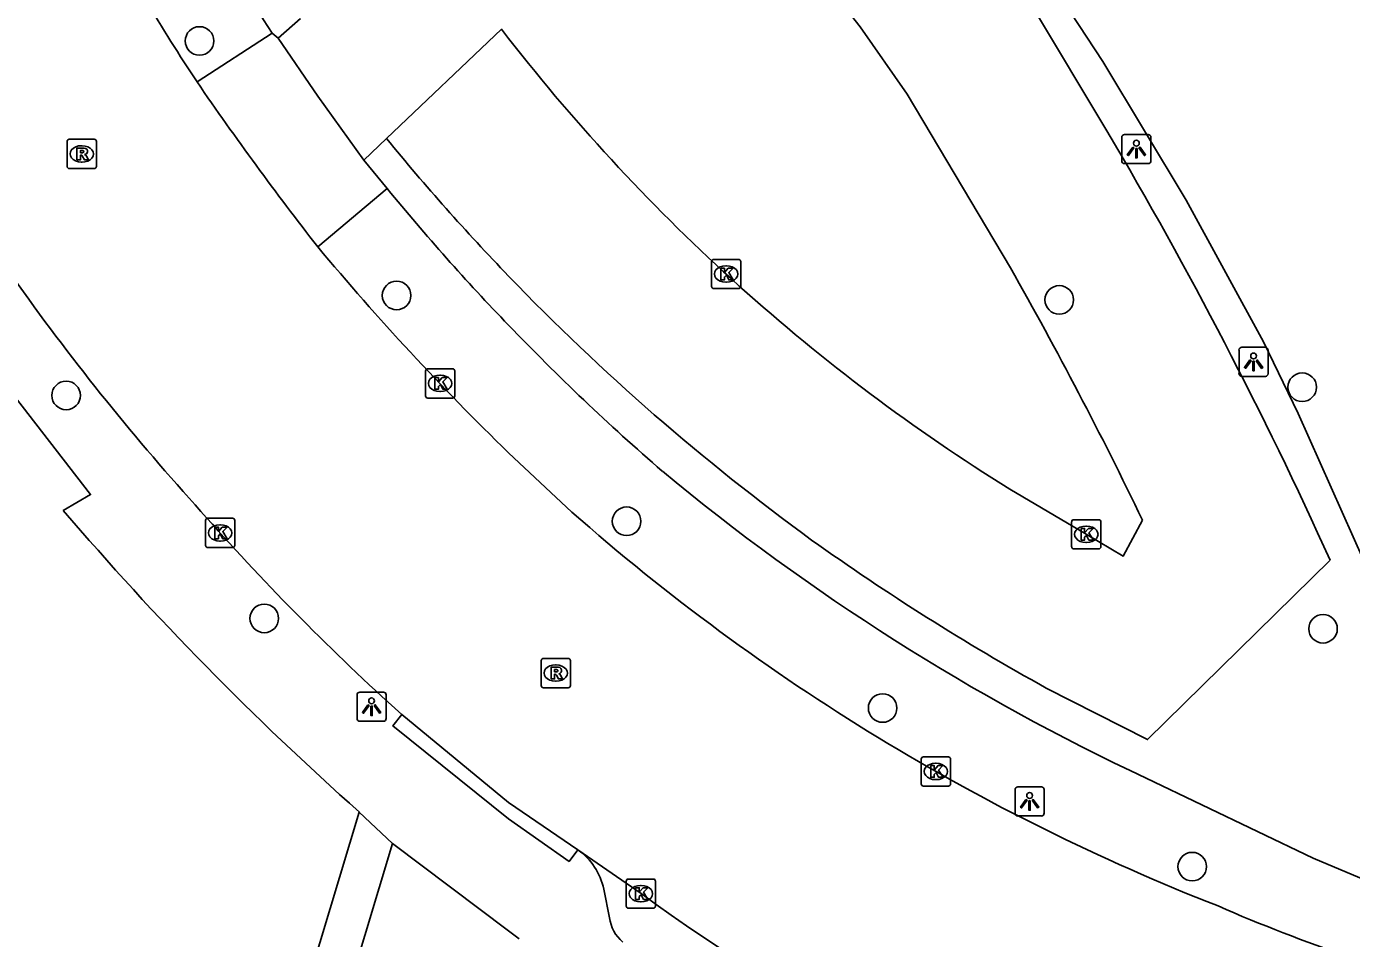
# Model space of a CAD drawing. Extents: x 161772 to 163123, y 383092 to 383917.
# Drawn here: x 162983.5 to 163028.84, y 383773.46 to 383804.67 of the extents above; entities that cross this region are included whole.
import ezdxf

# ---------------------------------------------------------------- set-up
doc = ezdxf.new("R2010")
doc.units = 0
for name, color, linetype in [('IMGEO_Boom', 7, 'Continuous'), ('IMGEO_Groenvoorziening', 7, 'Continuous'), ('IMGEO_Hek', 7, 'Continuous'), ('IMGEO_Kolk', 7, 'Continuous'), ('IMGEO_Lichtpunt', 7, 'Continuous'), ('IMGEO_Muur', 7, 'Continuous'), ('IMGEO_Parkeervlak_open', 7, 'Continuous'), ('IMGEO_Rijbaan_lokaal_gesloten', 7, 'Continuous'), ('IMGEO_Rijbaan_lokaal_open', 7, 'Continuous'), ('IMGEO_Rioolput', 7, 'Continuous'), ('IMGEO_Voetpad_open', 7, 'Continuous')]:
    doc.layers.add(name, color=color, linetype=linetype)

msp = doc.modelspace()

# ---------------------------------------------------------------- linework, layer by layer
at = {"layer": 'IMGEO_Boom'}
for centre in [(162989.424, 383804.173), (162996.169, 383795.462), (163018.844, 383795.312), (163027.156, 383792.324), (162984.861, 383792.041), (163004.038, 383787.735), (162991.639, 383784.41), (163027.869, 383784.054), (163012.8, 383781.343), (163023.393, 383775.914)]:
    msp.add_circle(centre, 0.489, dxfattribs=at)
at = {"layer": 'IMGEO_Groenvoorziening'}
msp.add_lwpolyline([(163012.262, 383814.494), (163017.313, 383808.079), (163020.339, 383803.467), (163023.181, 383798.722), (163025.834, 383793.881), (163027.02, 383791.42), (163029.281, 383786.356), (163034.681, 383773.47)], dxfattribs=at)
at = {"layer": 'IMGEO_Hek'}
msp.add_lwpolyline([(163034.681, 383773.47), (163029.281, 383786.356), (163027.02, 383791.42), (163025.834, 383793.881), (163023.181, 383798.722), (163020.339, 383803.467), (163017.313, 383808.079), (163012.262, 383814.494)], dxfattribs=at)
at = {"layer": 'IMGEO_Kolk'}
for p, q in [((163006.944, 383795.771), (163006.944, 383796.623)), ((163007.019, 383796.697), (163007.871, 383796.697)), ((163007.432, 383796.477), (163007.457, 383796.477)), ((163007.945, 383796.623), (163007.945, 383795.771)), ((163007.871, 383795.697), (163007.019, 383795.697)), ((163007.455, 383795.917), (163007.43, 383795.917)), ((162997.158, 383792.027), (162997.158, 383792.879)), ((162997.233, 383792.953), (162998.085, 383792.953)), ((162998.159, 383792.879), (162998.159, 383792.027)), ((162997.646, 383792.733), (162997.671, 383792.733)), ((162998.085, 383791.953), (162997.233, 383791.953)), ((162997.669, 383792.173), (162997.644, 383792.173)), ((162989.703, 383787.836), (162990.555, 383787.836)), ((162989.628, 383786.91), (162989.628, 383787.762)), ((162990.116, 383787.616), (162990.141, 383787.616)), ((162990.629, 383787.762), (162990.629, 383786.91)), ((163019.268, 383786.863), (163019.268, 383787.715)), ((163019.343, 383787.789), (163020.195, 383787.789)), ((163019.756, 383787.569), (163019.781, 383787.569)), ((163020.269, 383787.715), (163020.269, 383786.863)), ((162990.139, 383787.056), (162990.114, 383787.056)), ((163019.779, 383787.009), (163019.754, 383787.009)), ((162990.555, 383786.836), (162989.703, 383786.836)), ((163020.195, 383786.789), (163019.343, 383786.789)), ((163014.198, 383779.672), (163015.05, 383779.672)), ((163014.123, 383778.746), (163014.123, 383779.598)), ((163014.611, 383779.452), (163014.636, 383779.452)), ((163015.124, 383779.598), (163015.124, 383778.746)), ((163014.634, 383778.892), (163014.609, 383778.892)), ((163015.05, 383778.672), (163014.198, 383778.672)), ((163004.026, 383774.565), (163004.026, 383775.417)), ((163004.101, 383775.491), (163004.953, 383775.491)), ((163004.514, 383775.271), (163004.539, 383775.271)), ((163005.027, 383775.417), (163005.027, 383774.565)), ((163004.537, 383774.711), (163004.512, 383774.711)), ((163004.953, 383774.491), (163004.101, 383774.491))]:
    msp.add_line(p, q, dxfattribs=at)
for points in [[(163006.944, 383795.771), (163006.944, 383796.623)], [(163007.019, 383796.697), (163007.871, 383796.697)], [(163007.945, 383796.623), (163007.945, 383795.771)], [(163007.265, 383796.397), (163007.388, 383796.397), (163007.388, 383796.246), (163007.518, 383796.397), (163007.682, 383796.397), (163007.536, 383796.246), (163007.689, 383795.997), (163007.537, 383795.997), (163007.452, 383796.161), (163007.388, 383796.094), (163007.388, 383795.997), (163007.265, 383795.997), (163007.265, 383796.397)], [(163007.871, 383795.697), (163007.019, 383795.697)], [(162997.158, 383792.027), (162997.158, 383792.879)], [(162997.233, 383792.953), (162998.085, 383792.953)], [(162998.159, 383792.879), (162998.159, 383792.027)], [(162997.479, 383792.653), (162997.602, 383792.653), (162997.602, 383792.502), (162997.732, 383792.653), (162997.896, 383792.653), (162997.75, 383792.502), (162997.903, 383792.253), (162997.751, 383792.253), (162997.666, 383792.417), (162997.602, 383792.35), (162997.602, 383792.253), (162997.479, 383792.253), (162997.479, 383792.653)], [(162998.085, 383791.953), (162997.233, 383791.953)], [(162989.703, 383787.836), (162990.555, 383787.836)], [(162989.628, 383786.91), (162989.628, 383787.762)], [(162989.949, 383787.536), (162990.072, 383787.536), (162990.072, 383787.385), (162990.202, 383787.536), (162990.366, 383787.536), (162990.22, 383787.385), (162990.373, 383787.136), (162990.221, 383787.136), (162990.136, 383787.3), (162990.072, 383787.233), (162990.072, 383787.136), (162989.949, 383787.136), (162989.949, 383787.536)], [(162990.629, 383787.762), (162990.629, 383786.91)], [(163019.268, 383786.863), (163019.268, 383787.715)], [(163019.343, 383787.789), (163020.195, 383787.789)], [(163019.589, 383787.489), (163019.712, 383787.489), (163019.712, 383787.338), (163019.842, 383787.489), (163020.006, 383787.489), (163019.86, 383787.338), (163020.013, 383787.089), (163019.861, 383787.089), (163019.776, 383787.253), (163019.712, 383787.186), (163019.712, 383787.089), (163019.589, 383787.089), (163019.589, 383787.489)], [(163020.269, 383787.715), (163020.269, 383786.863)], [(162990.555, 383786.836), (162989.703, 383786.836)], [(163020.195, 383786.789), (163019.343, 383786.789)], [(163014.198, 383779.672), (163015.05, 383779.672)], [(163014.123, 383778.746), (163014.123, 383779.598)], [(163014.444, 383779.372), (163014.567, 383779.372), (163014.567, 383779.221), (163014.697, 383779.372), (163014.861, 383779.372), (163014.715, 383779.221), (163014.868, 383778.972), (163014.716, 383778.972), (163014.631, 383779.136), (163014.567, 383779.069), (163014.567, 383778.972), (163014.444, 383778.972), (163014.444, 383779.372)], [(163015.124, 383779.598), (163015.124, 383778.746)], [(163015.05, 383778.672), (163014.198, 383778.672)], [(163004.026, 383774.565), (163004.026, 383775.417)], [(163004.101, 383775.491), (163004.953, 383775.491)], [(163004.347, 383775.191), (163004.47, 383775.191), (163004.47, 383775.04), (163004.6, 383775.191), (163004.764, 383775.191), (163004.618, 383775.04), (163004.771, 383774.791), (163004.619, 383774.791), (163004.534, 383774.955), (163004.47, 383774.888), (163004.47, 383774.791), (163004.347, 383774.791), (163004.347, 383775.191)], [(163005.027, 383775.417), (163005.027, 383774.565)], [(163004.953, 383774.491), (163004.101, 383774.491)]]:
    msp.add_lwpolyline(points, dxfattribs=at)
for centre, start, end in [((163007.021, 383796.621), 91.552, 178.448), ((163007.021, 383796.621), 91.552, 178.448), ((163007.869, 383796.621), 1.552, 88.448), ((163007.869, 383796.621), 1.552, 88.448), ((163007.021, 383795.773), 181.552, 268.448), ((163007.021, 383795.773), 181.552, 268.448), ((163007.869, 383795.773), 271.552, 358.448), ((163007.869, 383795.773), 271.552, 358.448), ((162997.235, 383792.877), 91.552, 178.448), ((162997.235, 383792.877), 91.552, 178.448), ((162998.083, 383792.877), 1.552, 88.448), ((162998.083, 383792.877), 1.552, 88.448), ((162997.235, 383792.029), 181.552, 268.448), ((162997.235, 383792.029), 181.552, 268.448), ((162998.083, 383792.029), 271.552, 358.448), ((162998.083, 383792.029), 271.552, 358.448), ((162989.705, 383787.76), 91.552, 178.448), ((162989.705, 383787.76), 91.552, 178.448), ((162990.553, 383787.76), 1.552, 88.448), ((162990.553, 383787.76), 1.552, 88.448), ((163019.345, 383787.713), 91.552, 178.448), ((163019.345, 383787.713), 91.552, 178.448), ((163020.193, 383787.713), 1.552, 88.448), ((163020.193, 383787.713), 1.552, 88.448), ((162989.705, 383786.912), 181.552, 268.448), ((162989.705, 383786.912), 181.552, 268.448), ((162990.553, 383786.912), 271.552, 358.448), ((162990.553, 383786.912), 271.552, 358.448), ((163019.345, 383786.865), 181.552, 268.448), ((163019.345, 383786.865), 181.552, 268.448), ((163020.193, 383786.865), 271.552, 358.448), ((163020.193, 383786.865), 271.552, 358.448), ((163014.2, 383779.596), 91.552, 178.448), ((163014.2, 383779.596), 91.552, 178.448), ((163015.048, 383779.596), 1.552, 88.448), ((163015.048, 383779.596), 1.552, 88.448), ((163014.2, 383778.748), 181.552, 268.448), ((163014.2, 383778.748), 181.552, 268.448), ((163015.048, 383778.748), 271.552, 358.448), ((163015.048, 383778.748), 271.552, 358.448), ((163004.103, 383775.415), 91.552, 178.448), ((163004.103, 383775.415), 91.552, 178.448), ((163004.951, 383775.415), 1.552, 88.448), ((163004.951, 383775.415), 1.552, 88.448), ((163004.103, 383774.567), 181.552, 268.448), ((163004.103, 383774.567), 181.552, 268.448), ((163004.951, 383774.567), 271.552, 358.448), ((163004.951, 383774.567), 271.552, 358.448)]:
    msp.add_arc(centre, 0.0765, start, end, dxfattribs=at)
for centre, major_axis, ratio, start_param, end_param in [((163007.431, 383796.197), (-0.387, 0.002), 0.722429, 4.712389, 7.853982), ((163007.456, 383796.197), (-0.39, 0.002), 0.717154, 1.570796, 4.712389), ((162997.645, 383792.453), (-0.387, 0.002), 0.722429, 4.712389, 7.853982), ((162997.67, 383792.453), (-0.39, 0.002), 0.717154, 1.570796, 4.712389), ((162990.115, 383787.336), (-0.387, 0.002), 0.722429, 4.712389, 7.853982), ((162990.14, 383787.336), (-0.39, 0.002), 0.717154, 1.570796, 4.712389), ((163019.755, 383787.289), (-0.387, 0.002), 0.722429, 4.712389, 7.853982), ((163019.78, 383787.289), (-0.39, 0.002), 0.717154, 1.570796, 4.712389), ((163014.61, 383779.172), (-0.387, 0.002), 0.722429, 4.712389, 7.853982), ((163014.635, 383779.172), (-0.39, 0.002), 0.717154, 1.570796, 4.712389), ((163004.513, 383774.991), (-0.387, 0.002), 0.722429, 4.712389, 7.853982), ((163004.538, 383774.991), (-0.39, 0.002), 0.717154, 1.570796, 4.712389)]:
    msp.add_ellipse(centre, major_axis=major_axis, ratio=ratio, start_param=start_param, end_param=end_param, dxfattribs=at)
at = {"layer": 'IMGEO_Lichtpunt'}
for p, q in [((163021.886, 383800.971), (163021.078, 383800.971)), ((163021.886, 383800.971), (163021.078, 383800.971)), ((163020.984, 383800.876), (163020.984, 383800.069)), ((163020.984, 383800.876), (163020.984, 383800.069)), ((163021.98, 383800.069), (163021.98, 383800.876)), ((163021.98, 383800.069), (163021.98, 383800.876)), ((163021.078, 383799.975), (163021.886, 383799.975)), ((163021.078, 383799.975), (163021.886, 383799.975)), ((163024.995, 383793.594), (163024.995, 383792.787)), ((163024.995, 383793.594), (163024.995, 383792.787)), ((163025.897, 383793.689), (163025.089, 383793.689)), ((163025.897, 383793.689), (163025.089, 383793.689)), ((163025.991, 383792.787), (163025.991, 383793.594)), ((163025.991, 383792.787), (163025.991, 383793.594)), ((163025.089, 383792.693), (163025.897, 383792.693)), ((163025.089, 383792.693), (163025.897, 383792.693)), ((162994.814, 383781.791), (162994.814, 383780.984)), ((162994.814, 383781.791), (162994.814, 383780.984)), ((162995.716, 383781.886), (162994.908, 383781.886)), ((162995.716, 383781.886), (162994.908, 383781.886)), ((162995.81, 383780.984), (162995.81, 383781.791)), ((162995.81, 383780.984), (162995.81, 383781.791)), ((162994.908, 383780.89), (162995.716, 383780.89)), ((162994.908, 383780.89), (162995.716, 383780.89)), ((163017.331, 383778.549), (163017.331, 383777.742)), ((163017.331, 383778.549), (163017.331, 383777.742)), ((163018.233, 383778.644), (163017.425, 383778.644)), ((163018.233, 383778.644), (163017.425, 383778.644)), ((163018.327, 383777.742), (163018.327, 383778.549)), ((163018.327, 383777.742), (163018.327, 383778.549)), ((163017.425, 383777.648), (163018.233, 383777.648)), ((163017.425, 383777.648), (163018.233, 383777.648))]:
    msp.add_line(p, q, dxfattribs=at)
for points in [[(163021.358, 383800.54), (163021.397, 383800.512), (163021.209, 383800.25), (163021.171, 383800.277), (163021.358, 383800.54)], [(163021.57, 383800.512), (163021.608, 383800.539), (163021.795, 383800.277), (163021.756, 383800.249), (163021.57, 383800.512)], [(163021.46, 383800.492), (163021.507, 383800.492), (163021.507, 383800.17), (163021.46, 383800.17), (163021.46, 383800.492)], [(163025.369, 383793.258), (163025.408, 383793.23), (163025.22, 383792.968), (163025.182, 383792.995), (163025.369, 383793.258)], [(163025.471, 383793.21), (163025.518, 383793.21), (163025.518, 383792.888), (163025.471, 383792.888), (163025.471, 383793.21)], [(163025.581, 383793.23), (163025.619, 383793.257), (163025.806, 383792.995), (163025.767, 383792.967), (163025.581, 383793.23)], [(162995.188, 383781.455), (162995.227, 383781.427), (162995.039, 383781.165), (162995.001, 383781.192), (162995.188, 383781.455)], [(162995.29, 383781.407), (162995.337, 383781.407), (162995.337, 383781.085), (162995.29, 383781.085), (162995.29, 383781.407)], [(162995.4, 383781.427), (162995.438, 383781.454), (162995.625, 383781.192), (162995.586, 383781.164), (162995.4, 383781.427)], [(163017.705, 383778.213), (163017.744, 383778.185), (163017.556, 383777.923), (163017.518, 383777.95), (163017.705, 383778.213)], [(163017.807, 383778.165), (163017.854, 383778.165), (163017.854, 383777.843), (163017.807, 383777.843), (163017.807, 383778.165)], [(163017.917, 383778.185), (163017.955, 383778.212), (163018.142, 383777.95), (163018.103, 383777.922), (163017.917, 383778.185)]]:
    msp.add_lwpolyline(points, dxfattribs=at)
for centre in [(163021.483, 383800.674), (163025.494, 383793.392), (162995.313, 383781.589), (163017.83, 383778.347)]:
    msp.add_circle(centre, 0.0994, dxfattribs=at)
for centre, start, end in [((163021.078, 383800.876), 90, 180), ((163021.078, 383800.876), 90, 180), ((163021.886, 383800.876), 0, 90), ((163021.886, 383800.876), 0, 90), ((163021.078, 383800.069), 180, 270), ((163021.078, 383800.069), 180, 270), ((163021.886, 383800.069), 270, 0), ((163021.886, 383800.069), 270, 360), ((163025.089, 383793.594), 90, 180), ((163025.089, 383793.594), 90, 180), ((163025.897, 383793.594), 0, 90), ((163025.897, 383793.594), 0, 90), ((163025.089, 383792.787), 180, 270), ((163025.089, 383792.787), 180, 270), ((163025.897, 383792.787), 270, 0), ((163025.897, 383792.787), 270, 360), ((162994.908, 383781.791), 90, 180), ((162994.908, 383781.791), 90, 180), ((162995.716, 383781.791), 0, 90), ((162995.716, 383781.791), 0, 90), ((162994.908, 383780.984), 180, 270), ((162994.908, 383780.984), 180, 270), ((162995.716, 383780.984), 270, 0), ((162995.716, 383780.984), 270, 360), ((163017.425, 383778.549), 90, 180), ((163017.425, 383778.549), 90, 180), ((163018.233, 383778.549), 0, 90), ((163018.233, 383778.549), 0, 90), ((163017.425, 383777.742), 180, 270), ((163017.425, 383777.742), 180, 270), ((163018.233, 383777.742), 270, 0), ((163018.233, 383777.742), 270, 360)]:
    msp.add_arc(centre, 0.0946, start, end, dxfattribs=at)
at = {"layer": 'IMGEO_Muur'}
msp.add_lwpolyline([(162981.011, 383794.701), (162985.698, 383788.65), (162984.763, 383788.106)], dxfattribs=at)
msp.add_arc((163064.494, 383856.222), 104.865, 220.50805, 228.41621, dxfattribs=at)
at = {"layer": 'IMGEO_Parkeervlak_open'}
for points in [[(163017.967, 383805.287), (163020.472, 383801.103)], [(163028.116, 383786.4), (163021.869, 383780.261), (163018.401, 383782.024)]]:
    msp.add_lwpolyline(points, dxfattribs=at)
for centre, radius, start, end in [((162889.15, 383723.491), 152.542, 24.35597, 30.58333), ((163056.616, 383850.626), 78.584, 219.3174, 223.90887), ((163056.646, 383850.681), 78.644, 223.92239, 233.95501), ((163059.493, 383856.024), 84.644, 234.52479, 240.95668)]:
    msp.add_arc(centre, radius, start, end, dxfattribs=at)
at = {"layer": 'IMGEO_Rijbaan_lokaal_gesloten'}
for points in [[(163000, 383790.079), (163002.161, 383788.051)], [(162996.349, 383781.125), (162995.877, 383781.539)], [(163002.374, 383776.487), (163000, 383778.11), (162996.349, 383781.125)], [(163004.532, 383774.99), (163002.374, 383776.487)]]:
    msp.add_lwpolyline(points, dxfattribs=at)
for centre, radius, start, end in [((163054.468, 383845.656), 77.98, 208.51848, 213.36432), ((163084.565, 383868.139), 115.503, 214.46858, 217.93687), ((163062.62, 383854.64), 89.941, 219.749, 225.87399), ((163051.481, 383844.446), 83.799, 215.23911, 222.07334), ((163054.829, 383845.731), 87.155, 221.22514, 227.43627), ((163051.494, 383844.092), 74.661, 228.64226, 248.62066), ((163044.261, 383829.502), 67.453, 233.9152, 251.17772), ((163047.364, 383827.565), 57.808, 246.46044, 256.01078)]:
    msp.add_arc(centre, radius, start, end, dxfattribs=at)
at = {"layer": 'IMGEO_Rijbaan_lokaal_open'}
for points in [[(163017.175, 383796.408), (163013.645, 383802.351), (163012.033, 383804.659), (163009.741, 383807.583), (163006.786, 383811.285), (163011.426, 383813.876)], [(162992.113, 383804.269), (162992.875, 383804.943)], [(162995.044, 383800.095), (162993.474, 383802.288), (162992.113, 383804.269)], [(162995.819, 383800.834), (162999.758, 383804.575), (163000, 383804.262)], [(162995.819, 383800.834), (162995.044, 383800.095)], [(163017.155, 383788.83), (163019.769, 383787.288), (163021.03, 383786.535), (163021.694, 383787.778)], [(162980.198, 383724.054), (162980.3, 383724.389), (162980.725, 383725.981), (162980.883, 383726.501), (162982.721, 383732.545), (162985.823, 383742.781), (162986.193, 383744.01), (162987.495, 383748.328), (162987.999, 383750), (162996.031, 383776.709)], [(162996.031, 383776.709), (163000, 383773.716), (163000.366, 383773.44)]]:
    msp.add_lwpolyline(points, dxfattribs=at)
for centre, radius, start, end in [((163051.843, 383844.642), 65.714, 217.91484, 238.13842), ((162883.669, 383721.001), 153.33, 25.81789, 29.45868)]:
    msp.add_arc(centre, radius, start, end, dxfattribs=at)
at = {"layer": 'IMGEO_Rioolput'}
for p, q in [((162984.893, 383799.882), (162984.893, 383800.734)), ((162984.968, 383800.808), (162985.82, 383800.808)), ((162985.381, 383800.588), (162985.406, 383800.588)), ((162985.894, 383800.734), (162985.894, 383799.882)), ((162985.82, 383799.808), (162984.968, 383799.808)), ((162985.404, 383800.028), (162985.379, 383800.028)), ((163001.116, 383782.113), (163001.116, 383782.965)), ((163001.191, 383783.039), (163002.043, 383783.039)), ((163002.117, 383782.965), (163002.117, 383782.113)), ((163001.604, 383782.819), (163001.629, 383782.819)), ((163002.043, 383782.039), (163001.191, 383782.039)), ((163001.627, 383782.259), (163001.602, 383782.259))]:
    msp.add_line(p, q, dxfattribs=at)
for points in [[(162984.893, 383799.882), (162984.893, 383800.734)], [(162984.968, 383800.808), (162985.82, 383800.808)], [(162985.894, 383800.734), (162985.894, 383799.882)], [(162985.482, 383800.506), (162985.23, 383800.508), (162985.23, 383800.108)], [(162985.23, 383800.108), (162985.354, 383800.108), (162985.354, 383800.27), (162985.365, 383800.27)], [(162985.408, 383800.427), (162985.354, 383800.427), (162985.354, 383800.346)], [(162985.354, 383800.346), (162985.406, 383800.346)], [(162985.412, 383800.241), (162985.483, 383800.108), (162985.623, 383800.108), (162985.558, 383800.234)], [(162985.82, 383799.808), (162984.968, 383799.808)], [(163001.116, 383782.113), (163001.116, 383782.965)], [(163001.191, 383783.039), (163002.043, 383783.039)], [(163002.117, 383782.965), (163002.117, 383782.113)], [(163001.705, 383782.737), (163001.453, 383782.739), (163001.453, 383782.339)], [(163001.453, 383782.339), (163001.577, 383782.339), (163001.577, 383782.501), (163001.588, 383782.501)], [(163001.631, 383782.658), (163001.577, 383782.658), (163001.577, 383782.577)], [(163001.577, 383782.577), (163001.629, 383782.577)], [(163001.635, 383782.472), (163001.706, 383782.339), (163001.846, 383782.339), (163001.781, 383782.465)], [(163002.043, 383782.039), (163001.191, 383782.039)]]:
    msp.add_lwpolyline(points, dxfattribs=at)
for centre, radius, start, end in [((162984.97, 383800.732), 0.0765, 91.552, 178.448), ((162984.97, 383800.732), 0.0765, 91.552, 178.448), ((162985.818, 383800.732), 0.0765, 1.552, 88.448), ((162985.818, 383800.732), 0.0765, 1.552, 88.448), ((162985.364, 383800.217), 0.0533, 26.0293, 88.6989), ((162985.39, 383800.535), 0.19, 274.7715, 282.9687), ((162985.414, 383800.331), 0.0964, 77.0061, 93.1865), ((162985.428, 383800.388), 0.0378, 276.6634, 79.6772), ((162985.481, 383800.396), 0.109, 350.3612, 89.416), ((162985.479, 383800.396), 0.112, 277.5842, 350.9817), ((162985.463, 383800.181), 0.108, 29.5134, 73.7905), ((162984.97, 383799.884), 0.0765, 181.552, 268.448), ((162984.97, 383799.884), 0.0765, 181.552, 268.448), ((162985.818, 383799.884), 0.0765, 271.552, 358.448), ((162985.818, 383799.884), 0.0765, 271.552, 358.448), ((163001.193, 383782.963), 0.0765, 91.552, 178.448), ((163001.193, 383782.963), 0.0765, 91.552, 178.448), ((163002.041, 383782.963), 0.0765, 1.552, 88.448), ((163002.041, 383782.963), 0.0765, 1.552, 88.448), ((163001.587, 383782.448), 0.0533, 26.0293, 88.6989), ((163001.613, 383782.766), 0.19, 274.7715, 282.9687), ((163001.637, 383782.562), 0.0964, 77.0061, 93.1865), ((163001.651, 383782.619), 0.0378, 276.6634, 79.6772), ((163001.704, 383782.627), 0.109, 350.3612, 89.416), ((163001.702, 383782.627), 0.112, 277.5842, 350.9817), ((163001.686, 383782.412), 0.108, 29.5134, 73.7905), ((163001.193, 383782.115), 0.0765, 181.552, 268.448), ((163001.193, 383782.115), 0.0765, 181.552, 268.448), ((163002.041, 383782.115), 0.0765, 271.552, 358.448), ((163002.041, 383782.115), 0.0765, 271.552, 358.448)]:
    msp.add_arc(centre, radius, start, end, dxfattribs=at)
for centre, major_axis, ratio, start_param, end_param in [((162985.38, 383800.308), (-0.387, 0.002), 0.722429, 4.712389, 7.853982), ((162985.405, 383800.308), (-0.39, 0.002), 0.717154, 1.570796, 4.712389), ((163001.603, 383782.539), (-0.387, 0.002), 0.722429, 4.712389, 7.853982), ((163001.628, 383782.539), (-0.39, 0.002), 0.717154, 1.570796, 4.712389)]:
    msp.add_ellipse(centre, major_axis=major_axis, ratio=ratio, start_param=start_param, end_param=end_param, dxfattribs=at)
at = {"layer": 'IMGEO_Voetpad_open'}
for points in [[(162989.34, 383802.77), (162991.907, 383804.437)], [(162992.113, 383804.269), (162991.907, 383804.437)], [(162995.843, 383799.121), (162995.044, 383800.095)], [(162995.843, 383799.121), (162993.469, 383797.129)], [(162981.011, 383794.701), (162985.698, 383788.65), (162984.763, 383788.106)], [(163002.374, 383776.487), (163002.07, 383776.091), (163000, 383777.55), (162996.045, 383780.729), (162996.349, 383781.125)], [(163034.681, 383773.47), (163034.027, 383773.643), (163032.111, 383774.271), (163027.536, 383776.209), (163021.823, 383778.938)], [(162994.893, 383777.784), (162986.526, 383750), (162982.128, 383735.394)], [(162996.031, 383776.709), (162994.893, 383777.784)], [(163003.455, 383774.168), (163003.255, 383775.147)]]:
    msp.add_lwpolyline(points, dxfattribs=at)
for centre, radius, start, end in [((163078.079, 383859.982), 102.522, 207.8889, 212.805), ((163057.609, 383849.845), 79.925, 219.39416, 223.88052), ((163057.613, 383849.845), 79.928, 223.87784, 229.08151), ((163054.75, 383849.125), 77.527, 230.33237, 244.86728), ((163064.494, 383856.222), 104.865, 220.50805, 228.41621), ((163001.119, 383774.702), 2.182, 11.7613, 54.8855), ((163004.696, 383774.305), 1.248, 186.2987, 230.9896)]:
    msp.add_arc(centre, radius, start, end, dxfattribs=at)

doc.saveas('drawing.dxf')
